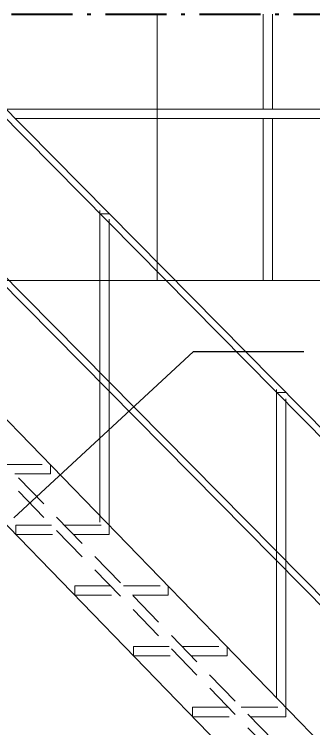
# Model space of a CAD drawing. Extents: x -4160 to -2690, y -474 to 714.
# Drawn here: x -3646.73 to -3633.03, y -282.79 to -250.08 of the extents above; entities that cross this region are included whole.
import ezdxf

# ---------------------------------------------------------------- set-up
doc = ezdxf.new("R2010")
doc.units = 0
doc.header["$LTSCALE"] = 0.56
doc.linetypes.add('DOT_DASHED', pattern=[7.7, 5, -1.2, 0.3, -1.2])
doc.linetypes.add('MEDIUM_DASHED', pattern=[4.5, 3, -1.5])
for name, color, linetype, lineweight in [('10', 7, 'Continuous', 35), ('13', 7, 'Continuous', 13), ('19', 7, 'MEDIUM_DASHED', 13), ('23', 7, 'Continuous', 13), ('63', 7, 'Continuous', 13), ('9', 7, 'Continuous', 13)]:
    doc.layers.add(name, color=color, linetype=linetype, lineweight=lineweight)

msp = doc.modelspace()

# ---------------------------------------------------------------- linework, layer by layer
at = {"layer": '10', "lineweight": 13}
for p, q in [((-3651.4113, -250.077), (-3593.7271, -308.4155)), ((-3642.7956, -259.2212), (-3642.367, -259.2212)), ((-3634.6884, -267.4212), (-3634.2599, -267.4212)), ((-3646.6527, -273.5069), (-3646.6527, -273.9355))]:
    msp.add_line(p, q, dxfattribs=at)
at = {"layer": '13'}
for p, q in [((-3651.8384, -250.077), (-3594.1556, -308.4141)), ((-3635.307, -250.077), (-3635.307, -254.4298)), ((-3634.8784, -250.077), (-3634.8784, -254.4298)), ((-3654.8756, -254.287), (-3594.1556, -315.6941)), ((-3647.107, -254.4298), (-3573.9042, -254.4298)), ((-3654.8756, -254.7198), (-3594.1556, -316.1283)), ((-3646.6827, -254.8584), (-3573.9042, -254.8584)), ((-3635.307, -254.8584), (-3635.307, -262.287)), ((-3634.8784, -254.8584), (-3634.8784, -262.287)), ((-3642.7956, -273.3641), (-3642.7956, -259.0784)), ((-3642.367, -273.3641), (-3642.367, -259.477)), ((-3642.367, -273.5069), (-3642.367, -259.6198)), ((-3655.3184, -262.287), (-3573.8899, -262.287)), ((-3642.7956, -272.7798), (-3642.7956, -266.9384)), ((-3634.6884, -281.4127), (-3634.6884, -267.2784)), ((-3634.6884, -274.7027), (-3634.6884, -267.2784)), ((-3634.6884, -281.4127), (-3634.6884, -267.4212)), ((-3634.2599, -281.7098), (-3634.2599, -267.7127)), ((-3634.2599, -275.1355), (-3634.2599, -267.7127)), ((-3634.2599, -281.8527), (-3634.2599, -267.8555))]:
    msp.add_line(p, q, dxfattribs=at)
at = {"layer": '19'}
for p, q in [((-3642.7956, -273.0669), (-3642.7956, -259.2212)), ((-3655.3184, -262.287), (-3592.8699, -326.5726)), ((-3655.3184, -262.9027), (-3593.4671, -326.5726)), ((-3646.7056, -271.1541), (-3645.0684, -271.1541)), ((-3646.6527, -273.5069), (-3645.017, -273.5069)), ((-3646.6527, -273.9355), (-3644.5999, -273.9355)), ((-3644.0027, -273.9355), (-3642.367, -273.9355)), ((-3643.9499, -276.2884), (-3642.3141, -276.2884)), ((-3643.9499, -276.2884), (-3643.9499, -276.7169)), ((-3643.9499, -276.7169), (-3641.8984, -276.7169)), ((-3641.3013, -276.7169), (-3639.6642, -276.7169)), ((-3641.2484, -279.0698), (-3639.6127, -279.0698)), ((-3641.2484, -279.0698), (-3641.2484, -279.4984)), ((-3641.2484, -279.4984), (-3639.1956, -279.4984)), ((-3638.5984, -279.4984), (-3636.9627, -279.4984)), ((-3638.5456, -281.8527), (-3636.9099, -281.8527)), ((-3638.5456, -281.8527), (-3638.5456, -282.2812)), ((-3638.5456, -282.2812), (-3636.4942, -282.2812)), ((-3635.897, -282.2812), (-3634.2599, -282.2812))]:
    msp.add_line(p, q, dxfattribs=at)
at = {"layer": '19', "linetype": 'Continuous'}
for p, q in [((-3653.2684, -262.287), (-3590.8171, -326.5726)), ((-3655.3184, -265.017), (-3595.5185, -326.5726))]:
    msp.add_line(p, q, dxfattribs=at)
at = {"layer": '19'}
for points in [[(-3647.1213, -270.7255), (-3645.0684, -270.7255), (-3645.0684, -271.1541)], [(-3644.4199, -273.5069), (-3642.367, -273.5069), (-3642.367, -273.9355)], [(-3641.717, -276.2884), (-3639.6642, -276.2884), (-3639.6642, -276.7169)], [(-3639.0142, -279.0698), (-3636.9627, -279.0698), (-3636.9627, -279.4984)], [(-3636.3127, -281.8527), (-3634.2599, -281.8527), (-3634.2599, -282.2812)]]:
    msp.add_lwpolyline(points, dxfattribs=at)
at = {"layer": '23'}
for p, q in [((-3642.7956, -266.5041), (-3642.7956, -259.0784)), ((-3642.367, -266.9384), (-3642.367, -259.477)), ((-3642.367, -273.2212), (-3642.367, -267.3712))]:
    msp.add_line(p, q, dxfattribs=at)
at = {"layer": '63'}
msp.add_line((-3640.1756, -250.077), (-3640.1756, -262.287), dxfattribs=at)
at = {"layer": '9', "linetype": 'DOT_DASHED', "lineweight": 40}
msp.add_line((-3698.5912, -250.077), (-3552.9457, -250.077), dxfattribs=at)
at = {"layer": '9', "lineweight": 25}
for p, q in [((-3646.747, -273.1698), (-3638.4956, -265.5341)), ((-3638.4956, -265.5341), (-3633.4399, -265.5341))]:
    msp.add_line(p, q, dxfattribs=at)

doc.saveas('drawing.dxf')
